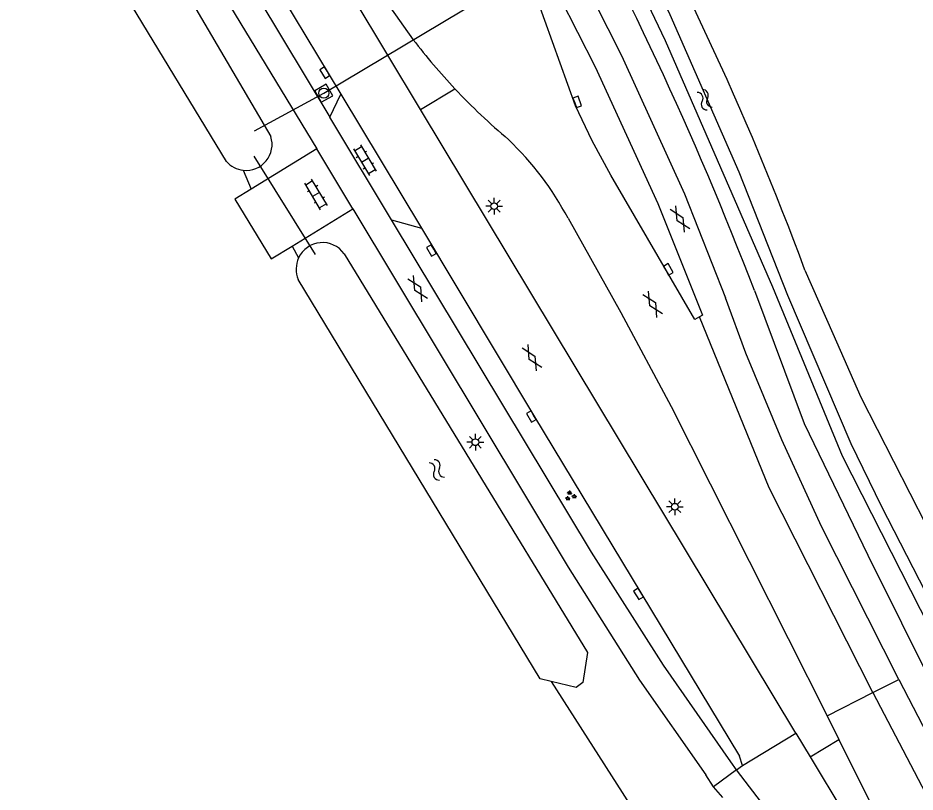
# Model space of a CAD drawing. Extents: x 133000 to 136000, y 400500 to 403500.
# Drawn here: x 133592.3 to 133659.3, y 400885.1 to 400942.9 of the extents above; entities that cross this region are included whole.
import ezdxf

# ---------------------------------------------------------------- set-up
doc = ezdxf.new("R2010")
doc.units = 0
for name, color, linetype in [('gg-afsc-erfafscheiding', 7, 'Continuous'), ('gg-knt-verharding', 7, 'Continuous'), ('gg-knt-verharding nz', 7, 'Continuous'), ('gg-kntw-bovenkant insteek waterloop', 7, 'Continuous'), ('gg-kntw-waterlijn', 7, 'Continuous'), ('gg-kwrk-duiker nz buis', 7, 'Continuous'), ('gt-grn-weggrens revisie', 7, 'Continuous'), ('gt-symb-gesloten verharding', 7, 'Continuous'), ('gt-symb-groenvak', 7, 'Continuous'), ('gt-symb-klinker verharding', 7, 'Continuous'), ('gt-symb-kolk', 7, 'Continuous'), ('gt-symb-lichtmast', 7, 'Continuous'), ('gt-symb-rioolschacht', 7, 'Continuous'), ('gt-symb-watersymbool', 7, 'Continuous')]:
    doc.layers.add(name, color=color, linetype=linetype)

# ---------------------------------------------------------------- blocks, each defined once
blk = doc.blocks.new('gt0-KOLK')
at = {"layer": 'gt-symb-kolk'}
blk.add_lwpolyline([(0, 0), (0.375, 0), (0.375, 0.4), (-0.375, 0.4), (-0.375, 0), (0, 0)], dxfattribs=at)
blk = doc.blocks.new('gt0-GESVH1')
at = {"layer": 'gt-symb-gesloten verharding'}
for p, q in [((-0.992, -0.261), (0.008, 0.239)), ((0.008, -0.261), (-0.992, 0.239)), ((0.008, 0.239), (1.008, -0.261)), ((1.008, 0.239), (0.008, -0.261))]:
    blk.add_line(p, q, dxfattribs=at)
blk = doc.blocks.new('gt0-LMAST')
at = {"layer": 'gt-symb-lichtmast'}
for p, q in [((-0.182, 0.173), (-0.447, 0.438)), ((-0.005, 0.246), (-0.005, 0.621)), ((0.172, 0.173), (0.437, 0.438)), ((-0.255, -0.004), (-0.63, -0.004)), ((-0.182, -0.181), (-0.447, -0.446)), ((-0.005, -0.254), (-0.005, -0.629)), ((0.437, -0.446), (0.172, -0.181)), ((0.245, -0.004), (0.62, -0.004))]:
    blk.add_line(p, q, dxfattribs=at)
blk.add_circle((-0.005, -0.004), 0.25, dxfattribs=at)
blk = doc.blocks.new('gt0-WA')
at = {"layer": 'gt-symb-watersymbool'}
for centre, start, end in [((-0.323, 0.022), 28.07249, 151.92751), ((0.427, 0.422), 208.07248, 331.92751), ((-0.323, -0.428), 28.07249, 151.92751), ((0.427, -0.028), 208.07248, 331.92751)]:
    blk.add_arc(centre, 0.425, start, end, dxfattribs=at)
blk = doc.blocks.new('gt0-GRVAK')
at = {"layer": 'gt-symb-groenvak'}
for p, q in [((-0.11, 0.189), (-0.228, 0.24)), ((-0.182, 0.153), (0.088, 0.153)), ((-0.091, 0.211), (-0.156, 0.322)), ((-0.047, 0.214), (-0.047, 0.393)), ((-0.004, 0.211), (0.061, 0.322)), ((0.015, 0.189), (0.133, 0.24)), ((0.262, -0.052), (0.197, 0.059)), ((0.305, -0.049), (0.305, 0.13)), ((0.349, -0.052), (0.414, 0.059)), ((-0.245, -0.228), (-0.363, -0.177)), ((-0.318, -0.264), (-0.047, -0.264)), ((-0.226, -0.206), (-0.291, -0.095)), ((-0.183, -0.203), (-0.183, -0.024)), ((-0.139, -0.206), (-0.074, -0.095)), ((-0.12, -0.228), (-0.002, -0.177)), ((0.243, -0.074), (0.125, -0.023)), ((0.17, -0.11), (0.441, -0.11)), ((0.368, -0.074), (0.486, -0.023))]:
    blk.add_line(p, q, dxfattribs=at)
blk = doc.blocks.new('gt0-KL1')
at = {"layer": 'gt-symb-klinker verharding'}
for p, q in [((-1.15, 0.3), (1.15, 0.3)), ((-1, -0.3), (-1, 0.3)), ((-0.5, 0.3), (-0.5, 0.45)), ((0, -0.3), (0, 0.3)), ((0.5, 0.3), (0.5, 0.45)), ((1, -0.3), (1, 0.3)), ((-1.15, -0.3), (1.15, -0.3)), ((-0.5, -0.45), (-0.5, -0.3)), ((0.5, -0.45), (0.5, -0.3))]:
    blk.add_line(p, q, dxfattribs=at)
blk = doc.blocks.new('gt0-RS')
at = {"layer": 'gt-symb-rioolschacht'}
blk.add_lwpolyline([(-0.5, -0.5), (0.5, -0.5), (0.5, 0.5), (-0.5, 0.5)], close=True, dxfattribs=at)
blk.add_circle((0, 0), 0.375, dxfattribs=at)

msp = doc.modelspace()

# ---------------------------------------------------------------- linework, layer by layer
at = {"layer": 'gg-afsc-erfafscheiding'}
for p, q in [((133609.149, 400931.487), (133609.754, 400930.076)), ((133608.529, 400929.326), (133611.233, 400924.862)), ((133612.814, 400925.828), (133613.287, 400924.941)), ((133632.152, 400893.309), (133647.646, 400869.06))]:
    msp.add_line(p, q, dxfattribs=at)
at = {"layer": 'gg-knt-verharding'}
for p, q in [((133622.394, 400936.022), (133592.326, 400985.96)), ((133594.178, 400974.168), (133616.436, 400937.165)), ((133604.587, 400953.771), (133615.624, 400935.444)), ((133602.814, 400952.587), (133614.646, 400933.075)), ((133622.394, 400936.022), (133624.961, 400937.567)), ((133615.624, 400935.444), (133616.436, 400937.165)), ((133616.436, 400937.165), (133622.454, 400927.173)), ((133620.229, 400927.784), (133615.624, 400935.444)), ((133650.433, 400889.455), (133622.394, 400936.022)), ((133614.646, 400933.075), (133609.754, 400930.076)), ((133617.343, 400928.597), (133614.646, 400933.075)), ((133609.754, 400930.076), (133608.529, 400929.326)), ((133612.814, 400925.828), (133617.343, 400928.597)), ((133620.229, 400927.784), (133622.454, 400927.173)), ((133611.233, 400924.862), (133612.814, 400925.828)), ((133652.757, 400890.745), (133653.636, 400888.981)), ((133650.433, 400889.455), (133651.497, 400887.69)), ((133651.497, 400887.69), (133653.636, 400888.981)), ((133653.636, 400888.981), (133655.958, 400884.321)), ((133645.998, 400886.705), (133645.567, 400887.314)), ((133646.429, 400887.043), (133646.221, 400887.744)), ((133651.497, 400887.69), (133654.126, 400883.33)), ((133645.998, 400886.705), (133646.429, 400887.043)), ((133644.277, 400885.444), (133643.689, 400886.329)), ((133644.973, 400884.64), (133644.277, 400885.444))]:
    msp.add_line(p, q, dxfattribs=at)
for points in [[(133643.238, 400920.543), (133642.873, 400920.331), (133636.597, 400931.123), (133635.215, 400933.677), (133633.976, 400936.304), (133631.096, 400944.275), (133630.018, 400946.839), (133629.31, 400948.2), (133604.634, 400989.261), (133603.808, 400990.837), (133603.152, 400992.491), (133603.149, 400992.499)], [(133594.022, 400987.01), (133620.102, 400943.681), (133621.853, 400941.232)], [(133622.79, 400966.584), (133628.373, 400957.346), (133633.342, 400948.107), (133637.408, 400940.058), (133642.118, 400929.726), (133645.163, 400921.96)], [(133621.061, 400965.43), (133626.564, 400956.32), (133631.485, 400946.992), (133635.443, 400939.199), (133640.107, 400929.009), (133643.445, 400920.663), (133643.238, 400920.543)], [(133617.343, 400928.597), (133633.411, 400901.838), (133638.746, 400893.419), (133643.689, 400886.329)], [(133645.567, 400887.314), (133640.532, 400894.535), (133635.161, 400902.975), (133620.229, 400927.784)], [(133633.406, 400927.902), (133637.354, 400920.861), (133641.103, 400913.838), (133652.757, 400890.745)], [(133622.454, 400927.173), (133630.837, 400913.204), (133646.221, 400887.744)], [(133658.117, 400893.464), (133652.33, 400904.889), (133649.369, 400911.361), (133646.676, 400917.825), (133645.163, 400921.96)], [(133658.117, 400893.464), (133661.674, 400886.585), (133666.58, 400877.671), (133669.276, 400872.89)]]:
    msp.add_lwpolyline(points, dxfattribs=at)
for centre, radius, start, end in [((133659.31, 400969.846), 47.136, 217.3768, 223.22055), ((133659.359, 400969.878), 47.193, 223.2082, 229.90717), ((133613.011, 400917.096), 23.081, 27.91737, 46.27376)]:
    msp.add_arc(centre, radius, start, end, dxfattribs=at)
at = {"layer": 'gg-knt-verharding nz'}
for points in [[(133656.178, 400892.482), (133648.419, 400907.767), (133643.238, 400920.543)], [(133656.178, 400892.482), (133659.833, 400885.484), (133664.621, 400876.528), (133667.385, 400871.764), (133670.911, 400865.824), (133675.335, 400858.791), (133675.261, 400858.745)], [(133658.501, 400869.843), (133654.754, 400875.274), (133645.998, 400886.705)]]:
    msp.add_lwpolyline(points, dxfattribs=at)
at = {"layer": 'gg-kntw-bovenkant insteek waterloop'}
for p, q in [((133598.45, 400955.778), (133611.212, 400934.007)), ((133607.901, 400932.143), (133594.931, 400953.522)), ((133651.095, 400924.033), (133653.188, 400919.285))]:
    msp.add_line(p, q, dxfattribs=at)
for points in [[(133616.689, 400925.252), (133634.866, 400895.478), (133634.516, 400893.228), (133634.018, 400892.852), (133632.152, 400893.309)], [(133632.152, 400893.309), (133631.322, 400893.512), (133613.261, 400923.334)], [(133647.322, 400922.51), (133651.049, 400912.573), (133655.808, 400902.734), (133663.363, 400887.541), (133670.139, 400875.56)], [(133653.188, 400919.285), (133655.282, 400914.536), (133660.149, 400904.979)]]:
    msp.add_lwpolyline(points, dxfattribs=at)
for centre, radius, start, end in [((133441.615, 400846.777), 223.272, 20.24389, 29.94663), ((133406.374, 400830.346), 257.973, 20.93223, 29.20755), ((133609.366, 400933.414), 1.939, 263.57744, 17.81156), ((133609.364, 400933.412), 1.937, 220.92995, 263.61354), ((133615.078, 400924.108), 1.976, 35.39218, 155.05437), ((133615.077, 400924.108), 1.974, 155.04914, 203.09702)]:
    msp.add_arc(centre, radius, start, end, dxfattribs=at)
at = {"layer": 'gg-kntw-waterlijn'}
for points in [[(133669.178, 400882.869), (133660.123, 400899.947), (133656.816, 400906.406), (133654.565, 400911.047), (133649.821, 400922.128), (133646.196, 400931.346), (133641.046, 400943.094), (133637.201, 400950.933), (133633.964, 400956.689), (133623.055, 400975.355), (133620.284, 400980.931), (133615.747, 400992.22), (133613.24, 400998.75), (133612.979, 400999.877), (133612.868, 401000.913), (133613.799, 401002.477), (133615.033, 401003.815), (133616.515, 401004.871), (133629.865, 401013.235), (133660.984, 401032.244), (133689.357, 401048.211), (133697.388, 401052.73), (133707.228, 401057.72)], [(133702.993, 401056.634), (133698.278, 401054.31), (133668.171, 401037.676), (133654.636, 401029.646), (133630.286, 401014.659), (133622.458, 401009.841), (133613.627, 401004.192), (133612.898, 401003.401), (133612.106, 401002.064), (133611.983, 401000.708), (133612.106, 400998.666), (133615.821, 400989.679), (133618.371, 400982.882), (133621.825, 400975.783), (133627.738, 400965.269), (133636.197, 400950.536), (133640.667, 400941.171), (133648.674, 400922.773), (133653.89, 400910.159), (133663.361, 400891.527), (133670.025, 400879.232)]]:
    msp.add_lwpolyline(points, dxfattribs=at)
at = {"layer": 'gg-kwrk-duiker nz buis'}
msp.add_line((133614.556, 400925.187), (133609.96, 400932.527), dxfattribs=at)
msp.add_lwpolyline([(133609.989, 400934.441), (133615.169, 400937.241), (133635.906, 400949.645)], dxfattribs=at)
at = {"layer": 'gt-grn-weggrens revisie'}
for p, q in [((133656.178, 400892.482), (133658.117, 400893.464)), ((133652.757, 400890.745), (133656.178, 400892.482)), ((133646.429, 400887.043), (133650.433, 400889.455)), ((133645.998, 400886.705), (133644.277, 400885.444))]:
    msp.add_line(p, q, dxfattribs=at)

# ---------------------------------------------------------------- block references
at = {"layer": 'gt-symb-gesloten verharding'}
for p, rotation in [((133641.776, 400927.853), -58.996932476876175), ((133622.178, 400922.66), -58.99693247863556), ((133639.72, 400921.47), 121.00306752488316), ((133630.714, 400917.474), 121.00306752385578)]:
    msp.add_blockref('gt0-GESVH1', p, dxfattribs=dict(at, rotation=rotation))
at = {"layer": 'gt-symb-groenvak'}
msp.add_blockref('gt0-GRVAK', (133633.578, 400907.168), dxfattribs=at)
at = {"layer": 'gt-symb-klinker verharding'}
for p, rotation in [((133618.237, 400932.246), -58.99693247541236), ((133614.589, 400929.681), 121.00306752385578)]:
    msp.add_blockref('gt0-KL1', p, dxfattribs=dict(at, rotation=rotation))
at = {"layer": 'gt-symb-kolk'}
for p, rotation in [((133615.413, 400938.876), 120.87529168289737), ((133633.905, 400936.525), -70.06095208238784), ((133623.375, 400925.602), 120.41323063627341), ((133640.731, 400923.987), -59.9209741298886), ((133630.837, 400913.204), 121.05216071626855), ((133638.844, 400899.948), 121.13079915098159)]:
    msp.add_blockref('gt0-KOLK', p, dxfattribs=dict(at, rotation=rotation))
at = {"layer": 'gt-symb-lichtmast'}
for p in [(133627.902, 400928.803), (133626.492, 400911.176), (133641.39, 400906.364)]:
    msp.add_blockref('gt0-LMAST', p, dxfattribs=at)
at = {"layer": 'gt-symb-rioolschacht', "rotation": 119.61690979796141}
msp.add_blockref('gt0-RS', (133615.169, 400937.241), dxfattribs=at)
at = {"layer": 'gt-symb-watersymbool'}
for p, rotation in [((133643.596, 400936.798), -60.511092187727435), ((133623.581, 400909.153), -59.12470831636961)]:
    msp.add_blockref('gt0-WA', p, dxfattribs=dict(at, rotation=rotation))

doc.saveas('drawing.dxf')
